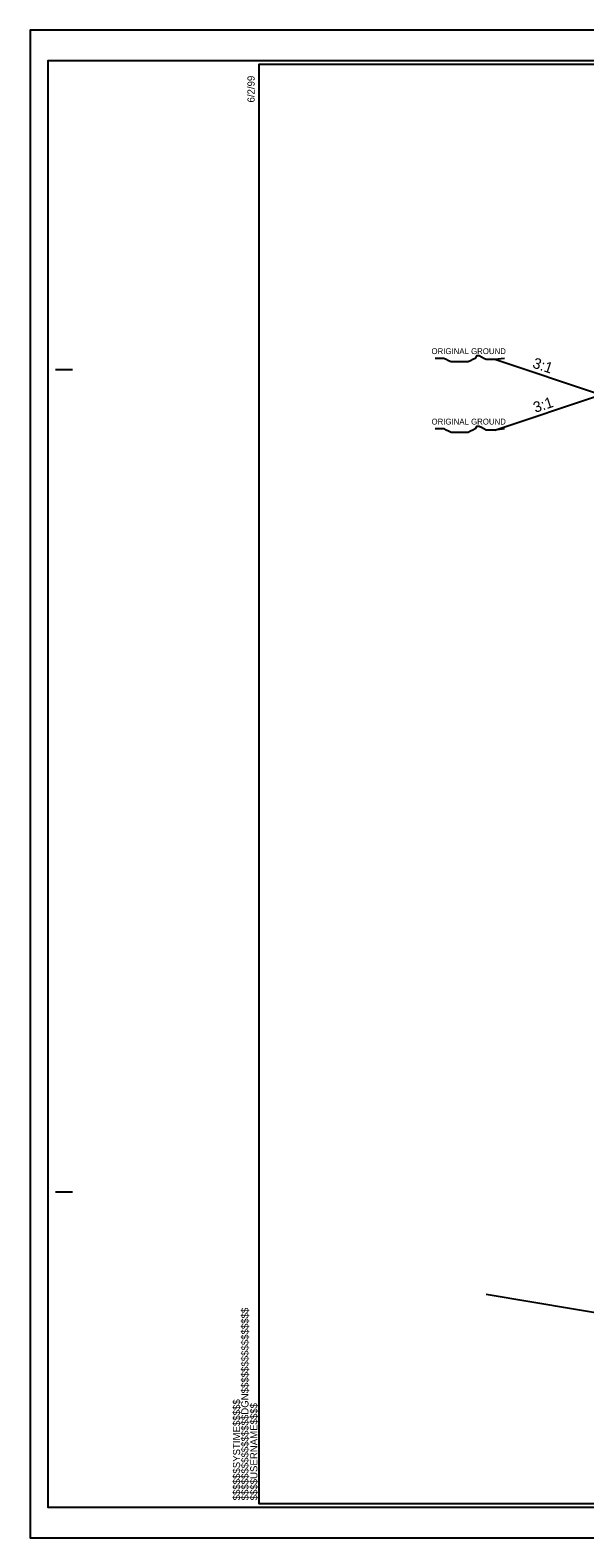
# Model space of a CAD drawing. Extents: x 957297 to 961629, y 830661 to 840840.
# Drawn here: x 958711 to 959116, y 835897 to 836997 of the extents above; entities that cross this region are included whole.
import ezdxf

# ---------------------------------------------------------------- set-up
doc = ezdxf.new("R2010")
doc.units = 0
for name, color, linetype in [('Old_Level_1', 7, 'Continuous'), ('Old_Level_21', 7, 'Continuous'), ('Old_Level_3', 7, 'Continuous'), ('Sheet Plot Border Inside CELL', 7, 'Continuous'), ('Sheet Plot Border Outside CELL', 7, 'Continuous'), ('Sheet Typical CELL', 7, 'Continuous')]:
    doc.layers.add(name, color=color, linetype=linetype)

msp = doc.modelspace()

# ---------------------------------------------------------------- linework, layer by layer
at = {"layer": 'Old_Level_1'}
for p, q in [((959127.2, 836731.1), (959050, 836756.8)), ((959050, 836705.4), (959127.2, 836731.1)), ((959043.7, 836074.9), (959167.1, 836054.3))]:
    msp.add_line(p, q, dxfattribs=at)
at = {"layer": 'Old_Level_21'}
for points in [[(959057.1, 836757.7), (959050, 836756.8), (959048.2, 836756.8), (959045.5, 836756.8), (959043.8, 836756.8), (959042, 836757.7), (959040.2, 836758.6), (959038.5, 836759.5), (959036.7, 836759.5), (959035.8, 836757.7), (959034, 836756.8), (959032.2, 836755.9), (959030.5, 836755.1), (959028.7, 836755.1), (959026.9, 836755.1), (959025.1, 836755.1), (959023.4, 836755.1), (959021.6, 836755.1), (959019.8, 836755.1), (959018.1, 836755.1), (959016.3, 836755.9), (959014.5, 836756.8), (959012.7, 836757.7), (959010.1, 836757.7), (959008.3, 836757.7), (959006.5, 836757.7)], [(959057.1, 836706.3), (959050, 836705.4), (959048.2, 836705.4), (959045.5, 836705.4), (959043.8, 836705.4), (959042, 836706.3), (959040.2, 836707.2), (959038.5, 836708), (959036.7, 836708), (959035.8, 836706.3), (959034, 836705.4), (959032.2, 836704.5), (959030.5, 836703.6), (959028.7, 836703.6), (959026.9, 836703.6), (959025.1, 836703.6), (959023.4, 836703.6), (959021.6, 836703.6), (959019.8, 836703.6), (959018.1, 836703.6), (959016.3, 836704.5), (959014.5, 836705.4), (959012.7, 836706.3), (959010.1, 836706.3), (959008.3, 836706.3), (959006.5, 836706.3)]]:
    msp.add_lwpolyline(points, dxfattribs=at)
at = {"layer": 'Sheet Plot Border Inside CELL'}
msp.add_lwpolyline([(960390.3, 836974.7), (958723.8, 836974.7), (958723.8, 835919.6), (960390.3, 835919.6)], close=True, dxfattribs=at)
at = {"layer": 'Sheet Plot Border Outside CELL'}
msp.add_lwpolyline([(960394.8, 836997.1), (958710.8, 836997.1), (958710.8, 835897.1), (960394.8, 835897.1)], close=True, dxfattribs=at)
at = {"layer": 'Sheet Typical CELL'}
for p, q in [((958729.3, 836749.6), (958741.8, 836749.6)), ((958729.3, 836149.6), (958741.8, 836149.6)), ((958877.8, 835922.1), (958877.8, 835922.1)), ((958877.8, 835922.1), (958877.8, 835922.1)), ((958877.8, 835922.1), (958877.8, 835922.1)), ((958877.8, 835922.1), (958877.8, 835922.1)), ((958877.8, 835922.1), (958877.8, 835922.1)), ((958877.8, 835922.1), (958877.8, 835922.1))]:
    msp.add_line(p, q, dxfattribs=at)
msp.add_lwpolyline([(960377.8, 836972.1), (958877.8, 836972.1), (958877.8, 835922.1), (960377.8, 835922.1)], close=True, dxfattribs=at)
msp.add_lwpolyline([(958915.3, 835922.1), (958915.3, 835922.1)], dxfattribs=at)

# ---------------------------------------------------------------- texts
at = {"layer": 'Old_Level_21'}
for p in [(959003.8, 836760.8), (959003.8, 836709.4)]:
    msp.add_text('ORIGINAL GROUND', height=4.272, dxfattribs=at).set_placement(p)
at = {"layer": 'Old_Level_3'}
for rotation, p in [(341.5652, (959077, 836751.1)), (18.4348, (959079.6, 836717.9))]:
    msp.add_text('3:1', height=7.8, rotation=rotation, dxfattribs=at).set_placement(p)
at = {"layer": 'Sheet Typical CELL'}
for s, p in [('6/2/99', (958874.7, 836944.4)), ('$$$$$$$$$$$$$$$$DGN$$$$$$$$$$$$$$$$', (958870.2, 835924.5)), ('$$$$$$SYSTIME$$$$$', (958864.1, 835924.5)), ('$$$$USERNAME$$$$', (958876.7, 835924.5))]:
    msp.add_text(s, height=5.25, rotation=90, dxfattribs=at).set_placement(p)

doc.saveas('drawing.dxf')
